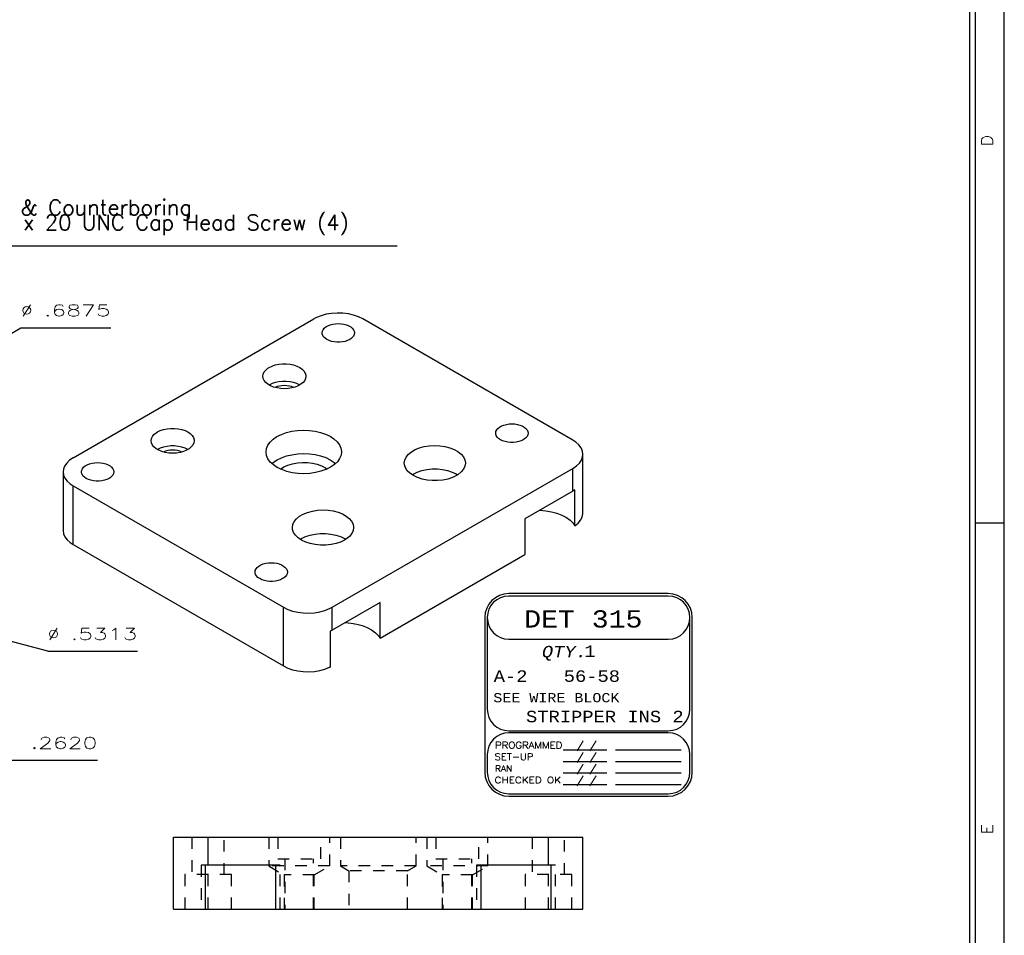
# Model space of a CAD drawing. Header units: inches. Extents: x 3 to 351, y 4 to 271.
# Tile 379 of 530: x 238.74 to 247.3, y 62.61 to 70.58. Entities that reach past the tile are written whole.
import ezdxf
from ezdxf.enums import TextEntityAlignment as Align

# ---------------------------------------------------------------- set-up
doc = ezdxf.new("R2010")
doc.units = ezdxf.units.IN
doc.header["$LTSCALE"] = 0.5
doc.header["$MEASUREMENT"] = 0
doc.linetypes.add('HIDDEN', pattern=[0.225, 0.15, -0.075])
for name, color, linetype in [('MFB', 7, 'Continuous'), ('PLOTVIEW1', 7, 'Continuous'), ('STR_1', 7, 'Continuous')]:
    doc.layers.add(name, color=color, linetype=linetype)
doc.styles.add('VERO0-Simplex', font='simplex_.ttf')
doc.styles.add('VERO10-Courier New', font='couri.ttf')
doc.styles.add('VERO2-Courier New', font='cour.ttf')
doc.styles.add('VERO3-RomanS', font='romans__.ttf')
doc.styles.add('VERO5-RomanD', font='romand__.ttf')

msp = doc.modelspace()

# ---------------------------------------------------------------- linework, layer by layer
at = {"layer": 'MFB', "color": 56, "linetype": 'Continuous'}
for p, q in [((238.2218, 68.6116), (242.0218, 68.6116)), ((237.6634, 67.2712), (238.7494, 67.8983)), ((238.7494, 67.8983), (239.5294, 67.8983)), ((238.9822, 65.0835), (237.4676, 65.4893)), ((238.9822, 65.0835), (239.7622, 65.0835)), ((238.6336, 64.1356), (239.4136, 64.1356))]:
    msp.add_line(p, q, dxfattribs=at)
at = {"layer": 'PLOTVIEW1', "color": 97, "linetype": 'Continuous'}
for p, q in [((247.0017, 55.1975), (247.0017, 89.1975)), ((247.0517, 55.1975), (247.0517, 89.1975)), ((247.3017, 55.1975), (247.3017, 89.1975)), ((247.3017, 66.1975), (247.0517, 66.1975))]:
    msp.add_line(p, q, dxfattribs=at)
at = {"layer": 'PLOTVIEW1', "color": 7, "linetype": 'Continuous'}
for p, q in [((244.3795, 65.5852), (242.992, 65.5852)), ((244.3795, 65.5642), (242.992, 65.5642)), ((242.7835, 65.3767), (242.7835, 64.0314)), ((242.8045, 65.3767), (242.8045, 64.5798)), ((244.567, 64.5798), (244.567, 65.3767)), ((244.588, 64.0314), (244.588, 65.3767)), ((242.992, 65.1892), (244.3795, 65.1892)), ((242.992, 64.3923), (244.3795, 64.3923)), ((244.3795, 64.3735), (242.992, 64.3735)), ((242.8045, 64.186), (242.8045, 64.0314)), ((243.4635, 64.227), (243.8447, 64.227)), ((243.9204, 64.227), (244.4913, 64.227)), ((244.567, 64.0314), (244.567, 64.186)), ((243.4635, 64.1257), (243.8447, 64.1257)), ((243.9204, 64.1257), (244.4913, 64.1257)), ((243.4635, 64.0245), (243.8447, 64.0245)), ((243.9204, 64.0245), (244.4913, 64.0245)), ((243.4635, 63.9233), (243.8447, 63.9233)), ((243.9204, 63.9233), (244.4913, 63.9233)), ((242.992, 63.8439), (244.3795, 63.8439)), ((242.992, 63.8229), (244.3795, 63.8229))]:
    msp.add_line(p, q, dxfattribs=at)
for centre, radius, start, end in [((242.992, 65.3767), 0.2085, 90, 180), ((242.992, 65.3767), 0.1875, 90, 180), ((242.992, 65.3767), 0.1875, 90, 270), ((244.3795, 65.3767), 0.2085, 0, 90), ((244.3795, 65.3767), 0.1875, 0, 90), ((244.3795, 65.3767), 0.1875, 270, 90), ((242.992, 64.5798), 0.1875, 180, 270), ((244.3795, 64.5798), 0.1875, 270, 0), ((242.992, 64.186), 0.1875, 90, 180), ((244.3795, 64.186), 0.1875, 0, 90), ((242.992, 64.0314), 0.2085, 180, 270), ((242.992, 64.0314), 0.1875, 180, 270), ((244.3795, 64.0314), 0.1875, 270, 0), ((244.3795, 64.0314), 0.2085, 270, 0)]:
    msp.add_arc(centre, radius, start, end, dxfattribs=at)
at = {"layer": 'STR_1', "color": 9, "linetype": 'Continuous'}
for p, q in [((241.3597, 68.0027), (241.3194, 67.9866)), ((241.404, 68.0147), (241.3597, 68.0027)), ((241.4511, 68.0224), (241.404, 68.0147)), ((241.4997, 68.0256), (241.4511, 68.0224)), ((241.5486, 68.0242), (241.4997, 68.0256)), ((241.5964, 68.0182), (241.5486, 68.0242)), ((241.6419, 68.0078), (241.5964, 68.0182)), ((241.6839, 67.9932), (241.6419, 68.0078)), ((239.2039, 66.7665), (241.297, 67.9749)), ((241.3194, 67.9866), (241.297, 67.9749)), ((241.4014, 67.9047), (241.4187, 67.9147)), ((241.4187, 67.9147), (241.4388, 67.9228)), ((241.4388, 67.9228), (241.461, 67.9288)), ((241.461, 67.9288), (241.4847, 67.9324)), ((241.4847, 67.9324), (241.5091, 67.9337)), ((241.5091, 67.9337), (241.5335, 67.9324)), ((241.5335, 67.9324), (241.5572, 67.9288)), ((241.5572, 67.9288), (241.5794, 67.9228)), ((241.5794, 67.9228), (241.5995, 67.9147)), ((241.5995, 67.9147), (241.6168, 67.9047)), ((241.7212, 67.9749), (241.6839, 67.9932)), ((243.5491, 66.9196), (241.7212, 67.9749)), ((241.3685, 67.8525), (241.3706, 67.8666)), ((241.369, 67.8454), (241.3685, 67.8525)), ((241.3733, 67.8315), (241.369, 67.8454)), ((241.3706, 67.8666), (241.3769, 67.8802)), ((241.3816, 67.8182), (241.3733, 67.8315)), ((241.3769, 67.8802), (241.3873, 67.8931)), ((241.3873, 67.8931), (241.4014, 67.9047)), ((241.6168, 67.9047), (241.6309, 67.8931)), ((241.6309, 67.8931), (241.6412, 67.8802)), ((241.6412, 67.8247), (241.6309, 67.8119)), ((241.6412, 67.8802), (241.6476, 67.8666)), ((241.6476, 67.8384), (241.6412, 67.8247)), ((241.6476, 67.8666), (241.6497, 67.8525)), ((241.6497, 67.8525), (241.6476, 67.8384)), ((241.3939, 67.8059), (241.3816, 67.8182)), ((241.4097, 67.7951), (241.3939, 67.8059)), ((241.4284, 67.786), (241.4097, 67.7951)), ((241.4497, 67.7789), (241.4284, 67.786)), ((241.4727, 67.774), (241.4497, 67.7789)), ((241.4968, 67.7716), (241.4727, 67.774)), ((241.5213, 67.7716), (241.4968, 67.7716)), ((241.5455, 67.774), (241.5213, 67.7716)), ((241.5685, 67.7789), (241.5455, 67.774)), ((241.5898, 67.786), (241.5685, 67.7789)), ((241.6085, 67.7951), (241.5898, 67.786)), ((241.6168, 67.8003), (241.6085, 67.7951)), ((241.6309, 67.8119), (241.6168, 67.8003)), ((240.9331, 67.5645), (240.9614, 67.574)), ((240.9614, 67.574), (240.9921, 67.5804)), ((240.9921, 67.5804), (241.0243, 67.5837)), ((241.0243, 67.5837), (241.057, 67.5837)), ((241.057, 67.5837), (241.0892, 67.5804)), ((241.0892, 67.5804), (241.1199, 67.574)), ((241.1199, 67.574), (241.1482, 67.5645)), ((240.8531, 67.4759), (240.856, 67.4947)), ((240.856, 67.4947), (240.8644, 67.5129)), ((240.8644, 67.5129), (240.8783, 67.53)), ((240.8783, 67.53), (240.897, 67.5454)), ((240.897, 67.5454), (240.9081, 67.5524)), ((240.9081, 67.5524), (240.9331, 67.5645)), ((241.1482, 67.5645), (241.1732, 67.5524)), ((241.1732, 67.5524), (241.1942, 67.538)), ((241.1942, 67.538), (241.2106, 67.5216)), ((241.2106, 67.5216), (241.2217, 67.5039)), ((241.2217, 67.5039), (241.2274, 67.4853)), ((241.2274, 67.4853), (241.2281, 67.4759)), ((240.856, 67.4571), (240.8531, 67.4759)), ((240.8644, 67.4388), (240.856, 67.4571)), ((240.8783, 67.4217), (240.8644, 67.4388)), ((240.897, 67.4063), (240.8783, 67.4217)), ((240.9201, 67.3929), (240.897, 67.4063)), ((240.9331, 67.4114), (240.9081, 67.3993)), ((240.9614, 67.4209), (240.9331, 67.4114)), ((240.9921, 67.4273), (240.9614, 67.4209)), ((241.0243, 67.4306), (240.9921, 67.4273)), ((241.057, 67.4306), (241.0243, 67.4306)), ((241.0892, 67.4273), (241.057, 67.4306)), ((241.1199, 67.4209), (241.0892, 67.4273)), ((241.1482, 67.4114), (241.1199, 67.4209)), ((241.1732, 67.3993), (241.1482, 67.4114)), ((241.1843, 67.4063), (241.1612, 67.3929)), ((241.203, 67.4217), (241.1843, 67.4063)), ((241.2168, 67.4388), (241.203, 67.4217)), ((241.2253, 67.4571), (241.2168, 67.4388)), ((241.2281, 67.4759), (241.2253, 67.4571)), ((240.9469, 67.3821), (240.9201, 67.3929)), ((240.9765, 67.3741), (240.9469, 67.3821)), ((240.9781, 67.3853), (240.9603, 67.3781)), ((241.0081, 67.3693), (240.9765, 67.3741)), ((240.9979, 67.3906), (240.9781, 67.3853)), ((241.0189, 67.3938), (240.9979, 67.3906)), ((241.0406, 67.3676), (241.0081, 67.3693)), ((241.0406, 67.3949), (241.0189, 67.3938)), ((241.0623, 67.3938), (241.0406, 67.3949)), ((241.0732, 67.3693), (241.0406, 67.3676)), ((241.0834, 67.3906), (241.0623, 67.3938)), ((241.1048, 67.3741), (241.0732, 67.3693)), ((241.1031, 67.3853), (241.0834, 67.3906)), ((241.121, 67.3781), (241.1031, 67.3853)), ((241.1344, 67.3821), (241.1048, 67.3741)), ((241.1612, 67.3929), (241.1344, 67.3821)), ((242.9485, 67.0512), (242.9707, 67.0572)), ((242.9707, 67.0572), (242.9943, 67.0608)), ((242.9943, 67.0608), (243.0188, 67.0621)), ((243.0188, 67.0621), (243.0432, 67.0608)), ((243.0432, 67.0608), (243.0669, 67.0572)), ((243.0669, 67.0572), (243.0891, 67.0512)), ((239.8922, 66.9516), (239.906, 66.9687)), ((239.906, 66.9687), (239.9247, 66.9841)), ((239.9247, 66.9841), (239.9358, 66.9911)), ((239.9358, 66.9911), (239.9608, 67.0032)), ((239.9608, 67.0032), (239.9891, 67.0126)), ((239.9891, 67.0126), (240.0198, 67.0191)), ((240.0198, 67.0191), (240.052, 67.0224)), ((240.052, 67.0224), (240.0847, 67.0224)), ((240.0847, 67.0224), (240.1169, 67.0191)), ((240.1169, 67.0191), (240.1476, 67.0126)), ((240.1476, 67.0126), (240.1759, 67.0032)), ((240.1759, 67.0032), (240.2009, 66.9911)), ((240.2009, 66.9911), (240.222, 66.9766)), ((240.222, 66.9766), (240.2383, 66.9603)), ((240.9755, 66.9509), (241.0143, 66.9702)), ((241.0143, 66.9702), (241.0578, 66.9858)), ((241.0578, 66.9858), (241.1049, 66.9973)), ((241.1049, 66.9973), (241.1546, 67.0044)), ((241.1546, 67.0044), (241.2056, 67.007)), ((241.2056, 67.007), (241.2567, 67.005)), ((241.2567, 67.005), (241.3066, 66.9984)), ((241.3066, 66.9984), (241.3541, 66.9874)), ((241.3541, 66.9874), (241.3981, 66.9722)), ((241.3981, 66.9722), (241.4375, 66.9533)), ((242.8781, 66.9809), (242.8803, 66.995)), ((242.8787, 66.9738), (242.8781, 66.9809)), ((242.8829, 66.9599), (242.8787, 66.9738)), ((242.8803, 66.995), (242.8866, 67.0086)), ((242.8866, 67.0086), (242.897, 67.0215)), ((242.897, 67.0215), (242.911, 67.0331)), ((242.911, 67.0331), (242.9284, 67.0431)), ((242.9284, 67.0431), (242.9485, 67.0512)), ((243.0891, 67.0512), (243.1092, 67.0431)), ((243.1092, 67.0431), (243.1265, 67.0331)), ((243.1265, 67.0331), (243.1406, 67.0215)), ((243.1406, 67.0215), (243.1509, 67.0086)), ((243.1509, 67.0086), (243.1573, 66.995)), ((243.1573, 66.995), (243.1594, 66.9809)), ((243.1594, 66.9809), (243.1573, 66.9668)), ((239.8809, 66.9145), (239.8837, 66.9333)), ((239.8837, 66.8957), (239.8809, 66.9145)), ((239.8837, 66.9333), (239.8922, 66.9516)), ((239.8922, 66.8775), (239.8837, 66.8957)), ((240.2383, 66.9603), (240.2495, 66.9425)), ((240.253, 66.8957), (240.2446, 66.8775)), ((240.2495, 66.9425), (240.2551, 66.924)), ((240.2559, 66.9145), (240.253, 66.8957)), ((240.2551, 66.924), (240.2559, 66.9145)), ((240.8963, 66.8758), (240.9158, 66.9031)), ((240.9158, 66.9031), (240.9424, 66.9284)), ((240.9424, 66.9284), (240.9755, 66.9509)), ((241.4375, 66.9533), (241.4712, 66.9311)), ((241.4712, 66.9311), (241.4986, 66.9061)), ((241.4986, 66.9061), (241.519, 66.879)), ((242.8913, 66.9466), (242.8829, 66.9599)), ((242.9036, 66.9343), (242.8913, 66.9466)), ((242.9193, 66.9235), (242.9036, 66.9343)), ((242.9381, 66.9144), (242.9193, 66.9235)), ((242.9593, 66.9073), (242.9381, 66.9144)), ((242.9824, 66.9024), (242.9593, 66.9073)), ((243.0065, 66.9), (242.9824, 66.9024)), ((243.031, 66.9), (243.0065, 66.9)), ((243.0552, 66.9024), (243.031, 66.9)), ((243.0782, 66.9073), (243.0552, 66.9024)), ((243.0994, 66.9144), (243.0782, 66.9073)), ((243.1182, 66.9235), (243.0994, 66.9144)), ((243.1265, 66.9287), (243.1182, 66.9235)), ((243.1406, 66.9403), (243.1265, 66.9287)), ((243.1509, 66.9531), (243.1406, 66.9403)), ((243.1573, 66.9668), (243.1509, 66.9531)), ((243.5752, 66.9024), (243.5491, 66.9196)), ((243.6017, 66.8787), (243.5752, 66.9024)), ((239.906, 66.8604), (239.8922, 66.8775)), ((239.9247, 66.8449), (239.906, 66.8604)), ((239.9478, 66.8316), (239.9247, 66.8449)), ((239.9608, 66.8501), (239.9358, 66.838)), ((239.9746, 66.8208), (239.9478, 66.8316)), ((239.9891, 66.8595), (239.9608, 66.8501)), ((240.0042, 66.8128), (239.9746, 66.8208)), ((240.0059, 66.8239), (239.988, 66.8167)), ((240.0198, 66.866), (239.9891, 66.8595)), ((240.0358, 66.8079), (240.0042, 66.8128)), ((240.0256, 66.8292), (240.0059, 66.8239)), ((240.052, 66.8693), (240.0198, 66.866)), ((240.0467, 66.8325), (240.0256, 66.8292)), ((240.0684, 66.8063), (240.0358, 66.8079)), ((240.0684, 66.8336), (240.0467, 66.8325)), ((240.0847, 66.8693), (240.052, 66.8693)), ((240.0901, 66.8325), (240.0684, 66.8336)), ((240.1009, 66.8079), (240.0684, 66.8063)), ((240.1169, 66.866), (240.0847, 66.8693)), ((240.1111, 66.8292), (240.0901, 66.8325)), ((240.1325, 66.8128), (240.1009, 66.8079)), ((240.1309, 66.8239), (240.1111, 66.8292)), ((240.1476, 66.8595), (240.1169, 66.866)), ((240.1487, 66.8167), (240.1309, 66.8239)), ((240.1621, 66.8208), (240.1325, 66.8128)), ((240.1759, 66.8501), (240.1476, 66.8595)), ((240.1889, 66.8316), (240.1621, 66.8208)), ((240.2009, 66.838), (240.1759, 66.8501)), ((240.212, 66.8449), (240.1889, 66.8316)), ((240.2307, 66.8604), (240.212, 66.8449)), ((240.2446, 66.8775), (240.2307, 66.8604)), ((240.8804, 66.8176), (240.8844, 66.847)), ((240.8805, 66.815), (240.8804, 66.8176)), ((240.8852, 66.7856), (240.8805, 66.815)), ((240.8844, 66.847), (240.8963, 66.8758)), ((241.1063, 66.7935), (241.1561, 66.8004)), ((241.1561, 66.8004), (241.2071, 66.8029)), ((241.2071, 66.8029), (241.2582, 66.8007)), ((241.2582, 66.8007), (241.308, 66.794)), ((241.519, 66.879), (241.5317, 66.8504)), ((241.5317, 66.8504), (241.5366, 66.821)), ((241.5367, 66.8176), (241.5327, 66.7881)), ((241.5366, 66.821), (241.5367, 66.8176)), ((242.099, 66.7728), (242.1184, 66.7969)), ((242.1184, 66.7969), (242.1447, 66.8187)), ((242.1447, 66.8187), (242.1771, 66.8376)), ((242.1771, 66.8376), (242.2147, 66.853)), ((242.2147, 66.853), (242.2563, 66.8644)), ((242.2563, 66.8644), (242.3007, 66.8714)), ((242.3007, 66.8714), (242.3465, 66.874)), ((242.3465, 66.874), (242.3925, 66.8719)), ((242.3925, 66.8719), (242.4371, 66.8652)), ((242.4371, 66.8652), (242.479, 66.8543)), ((242.479, 66.8543), (242.517, 66.8393)), ((242.517, 66.8393), (242.55, 66.8207)), ((242.55, 66.8207), (242.5769, 66.7991)), ((242.5769, 66.7991), (242.597, 66.7752)), ((243.6211, 66.8527), (243.6017, 66.8787)), ((243.633, 66.8253), (243.6211, 66.8527)), ((243.637, 66.7972), (243.633, 66.8253)), ((243.6344, 66.7744), (243.637, 66.7972)), ((243.637, 66.2868), (243.637, 66.7972)), ((239.1471, 66.7208), (239.129, 66.6945)), ((239.1723, 66.745), (239.1471, 66.7208)), ((239.2039, 66.7665), (239.1723, 66.745)), ((239.3257, 66.7063), (239.3457, 66.7144)), ((239.3457, 66.7144), (239.368, 66.7204)), ((239.368, 66.7204), (239.3916, 66.724)), ((239.3916, 66.724), (239.4161, 66.7253)), ((239.4161, 66.7253), (239.4405, 66.724)), ((239.4405, 66.724), (239.4642, 66.7204)), ((239.4642, 66.7204), (239.4864, 66.7144)), ((239.4864, 66.7144), (239.5064, 66.7063)), ((240.8977, 66.7569), (240.8852, 66.7856)), ((240.9178, 66.7298), (240.8977, 66.7569)), ((240.945, 66.7047), (240.9178, 66.7298)), ((240.9321, 66.7155), (240.963, 66.7391)), ((240.963, 66.7391), (240.9766, 66.7474)), ((240.9766, 66.7474), (241.0155, 66.7666)), ((241.0155, 66.7666), (241.0591, 66.7821)), ((241.0591, 66.7821), (241.1063, 66.7935)), ((241.0714, 66.7031), (241.1108, 66.7149)), ((241.1108, 66.7149), (241.1531, 66.7227)), ((241.1531, 66.7227), (241.1972, 66.726)), ((241.1972, 66.726), (241.2416, 66.725)), ((241.2416, 66.725), (241.285, 66.7194)), ((241.285, 66.7194), (241.3261, 66.7096)), ((241.308, 66.794), (241.3554, 66.7828)), ((241.3554, 66.7828), (241.3993, 66.7676)), ((241.3993, 66.7676), (241.4385, 66.7486)), ((241.4385, 66.7486), (241.4721, 66.7263)), ((241.4721, 66.7263), (241.485, 66.7155)), ((241.5013, 66.732), (241.4747, 66.7068)), ((241.5208, 66.7594), (241.5013, 66.732)), ((241.5327, 66.7881), (241.5208, 66.7594)), ((242.0832, 66.7206), (242.0871, 66.7471)), ((242.0845, 66.7054), (242.0832, 66.7206)), ((242.0871, 66.7471), (242.099, 66.7728)), ((242.597, 66.7752), (242.6096, 66.7496)), ((242.6096, 66.7496), (242.6144, 66.7232)), ((242.6144, 66.7206), (242.6104, 66.6941)), ((242.6144, 66.7232), (242.6144, 66.7206)), ((243.5808, 66.6962), (243.606, 66.7205)), ((243.606, 66.7205), (243.624, 66.7467)), ((243.624, 66.7467), (243.6344, 66.7744)), ((239.1187, 66.6669), (239.1161, 66.6441)), ((239.1161, 66.6441), (239.1161, 66.1338)), ((239.1161, 66.6441), (239.1201, 66.6159)), ((239.129, 66.6945), (239.1187, 66.6669)), ((239.2754, 66.6441), (239.2776, 66.6582)), ((239.276, 66.637), (239.2754, 66.6441)), ((239.2802, 66.6231), (239.276, 66.637)), ((239.2776, 66.6582), (239.2839, 66.6718)), ((239.2839, 66.6718), (239.2943, 66.6847)), ((239.2943, 66.6847), (239.3083, 66.6963)), ((239.3083, 66.6963), (239.3257, 66.7063)), ((239.5064, 66.7063), (239.5238, 66.6963)), ((239.5238, 66.6963), (239.5378, 66.6847)), ((239.5378, 66.6847), (239.5482, 66.6718)), ((239.5482, 66.6718), (239.5545, 66.6582)), ((239.5545, 66.63), (239.5482, 66.6163)), ((239.5545, 66.6582), (239.5567, 66.6441)), ((239.5567, 66.6441), (239.5545, 66.63)), ((240.9786, 66.6824), (240.945, 66.7047)), ((241.0179, 66.6634), (240.9786, 66.6824)), ((241.0061, 66.6685), (241.0361, 66.6874)), ((241.0617, 66.6482), (241.0179, 66.6634)), ((241.0361, 66.6874), (241.0714, 66.7031)), ((241.1091, 66.637), (241.0617, 66.6482)), ((241.159, 66.6303), (241.1091, 66.637)), ((241.21, 66.6281), (241.159, 66.6303)), ((241.2611, 66.6306), (241.21, 66.6281)), ((241.3108, 66.6376), (241.2611, 66.6306)), ((241.3581, 66.6489), (241.3108, 66.6376)), ((241.3261, 66.7096), (241.3636, 66.6959)), ((241.4017, 66.6644), (241.3581, 66.6489)), ((241.3636, 66.6959), (241.3964, 66.6785)), ((241.3964, 66.6785), (241.411, 66.6685)), ((241.4406, 66.6836), (241.4017, 66.6644)), ((241.4416, 66.6842), (241.4406, 66.6836)), ((241.4747, 66.7068), (241.4416, 66.6842)), ((241.4561, 65.4663), (243.5491, 66.6747)), ((242.093, 66.6793), (242.0845, 66.7054)), ((242.1092, 66.6544), (242.093, 66.6793)), ((242.1326, 66.6315), (242.1092, 66.6544)), ((242.1625, 66.6113), (242.1326, 66.6315)), ((242.161, 66.6249), (242.1962, 66.642)), ((242.1962, 66.642), (242.2361, 66.6554)), ((242.2361, 66.6554), (242.2793, 66.6645)), ((242.2793, 66.6645), (242.3246, 66.6692)), ((242.3246, 66.6692), (242.3707, 66.6693)), ((242.3707, 66.6693), (242.4161, 66.6648)), ((242.4161, 66.6648), (242.4595, 66.6559)), ((242.4595, 66.6559), (242.4995, 66.6428)), ((242.4995, 66.6428), (242.535, 66.6258)), ((242.535, 66.6258), (242.547, 66.6185)), ((242.5792, 66.6443), (242.5529, 66.6225)), ((242.5986, 66.6684), (242.5792, 66.6443)), ((242.6104, 66.6941), (242.5986, 66.6684)), ((243.5491, 66.6747), (243.5808, 66.6962)), ((239.1201, 66.6159), (239.1319, 66.5885)), ((239.1319, 66.5885), (239.1514, 66.5625)), ((239.1514, 66.5625), (239.1778, 66.5388)), ((239.2886, 66.6098), (239.2802, 66.6231)), ((239.3009, 66.5975), (239.2886, 66.6098)), ((239.3166, 66.5867), (239.3009, 66.5975)), ((239.3354, 66.5776), (239.3166, 66.5867)), ((239.3566, 66.5705), (239.3354, 66.5776)), ((239.3797, 66.5656), (239.3566, 66.5705)), ((239.4038, 66.5632), (239.3797, 66.5656)), ((239.4283, 66.5632), (239.4038, 66.5632)), ((239.4525, 66.5656), (239.4283, 66.5632)), ((239.4755, 66.5705), (239.4525, 66.5656)), ((239.4967, 66.5776), (239.4755, 66.5705)), ((239.5155, 66.5867), (239.4967, 66.5776)), ((239.5238, 66.5919), (239.5155, 66.5867)), ((239.5378, 66.6035), (239.5238, 66.5919)), ((239.5482, 66.6163), (239.5378, 66.6035)), ((242.1505, 66.6185), (242.161, 66.6249)), ((242.1981, 66.5943), (242.1625, 66.6113)), ((242.2381, 66.5812), (242.1981, 66.5943)), ((242.2815, 66.5723), (242.2381, 66.5812)), ((242.3269, 66.5678), (242.2815, 66.5723)), ((242.3729, 66.5679), (242.3269, 66.5678)), ((242.4182, 66.5726), (242.3729, 66.5679)), ((242.4615, 66.5817), (242.4182, 66.5726)), ((242.5013, 66.5951), (242.4615, 66.5817)), ((242.5366, 66.6122), (242.5013, 66.5951)), ((242.5529, 66.6225), (242.5366, 66.6122)), ((239.1778, 66.5388), (239.2039, 66.5216)), ((239.2039, 66.5216), (241.0318, 65.4663)), ((243.5491, 66.4763), (243.1324, 66.2357)), ((243.5659, 66.4868), (243.5491, 66.4763)), ((243.5659, 66.1749), (243.5659, 66.4868)), ((241.2048, 66.2763), (241.2424, 66.2917)), ((241.2424, 66.2917), (241.284, 66.303)), ((241.284, 66.303), (241.3284, 66.3101)), ((241.3284, 66.3101), (241.3743, 66.3126)), ((241.3743, 66.3126), (241.4202, 66.3105)), ((241.4202, 66.3105), (241.4648, 66.3039)), ((241.4648, 66.3039), (241.5067, 66.2929)), ((241.5067, 66.2929), (241.5448, 66.2779)), ((243.2617, 66.3104), (243.3136, 66.3061)), ((243.3136, 66.3061), (243.3638, 66.2974)), ((243.3638, 66.2974), (243.4111, 66.2844)), ((243.4111, 66.2844), (243.4544, 66.2673)), ((243.6366, 66.2783), (243.637, 66.2868)), ((241.1149, 66.1858), (241.1267, 66.2115)), ((241.1267, 66.2115), (241.1461, 66.2356)), ((241.1461, 66.2356), (241.1724, 66.2574)), ((241.1724, 66.2574), (241.2048, 66.2763)), ((241.5448, 66.2779), (241.5777, 66.2594)), ((241.5777, 66.2594), (241.6047, 66.2378)), ((241.6047, 66.2378), (241.6247, 66.2139)), ((241.6247, 66.2139), (241.6373, 66.1883)), ((243.1324, 66.2357), (243.1324, 65.9238)), ((243.4544, 66.2673), (243.4927, 66.2467)), ((243.4927, 66.2467), (243.5251, 66.2229)), ((243.5251, 66.2229), (243.551, 66.1966)), ((243.5659, 66.1749), (243.5944, 66.1979)), ((243.5944, 66.1979), (243.616, 66.2233)), ((243.616, 66.2233), (243.6302, 66.2503)), ((243.6302, 66.2503), (243.6366, 66.2783)), ((239.1161, 66.1338), (239.1201, 66.1056)), ((241.1109, 66.1593), (241.1149, 66.1858)), ((241.1122, 66.1441), (241.1109, 66.1593)), ((241.1207, 66.1179), (241.1122, 66.1441)), ((241.1369, 66.093), (241.1207, 66.1179)), ((241.6381, 66.1328), (241.6263, 66.1071)), ((241.6373, 66.1883), (241.6421, 66.1619)), ((241.6421, 66.1593), (241.6381, 66.1328)), ((241.6421, 66.1619), (241.6421, 66.1593)), ((243.551, 66.1966), (243.5659, 66.1749)), ((239.1201, 66.1056), (239.1319, 66.0782)), ((239.1319, 66.0782), (239.1514, 66.0522)), ((239.1514, 66.0522), (239.1778, 66.0285)), ((239.1778, 66.0285), (239.2039, 66.0113)), ((241.1604, 66.0701), (241.1369, 66.093)), ((241.1903, 66.0499), (241.1604, 66.0701)), ((241.1783, 66.0572), (241.1887, 66.0636)), ((241.1887, 66.0636), (241.224, 66.0807)), ((241.2258, 66.033), (241.1903, 66.0499)), ((241.224, 66.0807), (241.2638, 66.094)), ((241.2658, 66.0199), (241.2258, 66.033)), ((241.2638, 66.094), (241.307, 66.1032)), ((241.307, 66.1032), (241.3524, 66.1079)), ((241.3524, 66.1079), (241.3984, 66.108)), ((241.3984, 66.108), (241.4438, 66.1035)), ((241.4438, 66.1035), (241.4872, 66.0946)), ((241.4872, 66.0946), (241.5272, 66.0814)), ((241.5291, 66.0337), (241.4892, 66.0204)), ((241.5272, 66.0814), (241.5628, 66.0645)), ((241.5643, 66.0508), (241.5291, 66.0337)), ((241.5628, 66.0645), (241.5748, 66.0572)), ((241.5806, 66.0611), (241.5643, 66.0508)), ((241.6069, 66.083), (241.5806, 66.0611)), ((241.6263, 66.1071), (241.6069, 66.083)), ((239.2039, 66.0113), (241.0318, 64.956)), ((241.3092, 66.0109), (241.2658, 66.0199)), ((241.3546, 66.0064), (241.3092, 66.0109)), ((241.4006, 66.0066), (241.3546, 66.0064)), ((241.446, 66.0113), (241.4006, 66.0066)), ((241.4892, 66.0204), (241.446, 66.0113)), ((241.8728, 65.1966), (243.1324, 65.9238)), ((240.7851, 65.7725), (240.7872, 65.7866)), ((240.7856, 65.7654), (240.7851, 65.7725)), ((240.7872, 65.7866), (240.7936, 65.8002)), ((240.7936, 65.8002), (240.8039, 65.8131)), ((240.8039, 65.8131), (240.818, 65.8246)), ((240.818, 65.8246), (240.8353, 65.8347)), ((240.8353, 65.8347), (240.8554, 65.8428)), ((240.8554, 65.8428), (240.8776, 65.8488)), ((240.8776, 65.8488), (240.9013, 65.8524)), ((240.9013, 65.8524), (240.9257, 65.8537)), ((240.9257, 65.8537), (240.9501, 65.8524)), ((240.9501, 65.8524), (240.9738, 65.8488)), ((240.9738, 65.8488), (240.996, 65.8428)), ((240.996, 65.8428), (241.0161, 65.8347)), ((241.0161, 65.8347), (241.0335, 65.8246)), ((241.0335, 65.8246), (241.0475, 65.8131)), ((241.0475, 65.8131), (241.0579, 65.8002)), ((241.0579, 65.8002), (241.0642, 65.7866)), ((241.0642, 65.7866), (241.0664, 65.7725)), ((241.0664, 65.7725), (241.0642, 65.7584)), ((240.7899, 65.7514), (240.7856, 65.7654)), ((240.7983, 65.7382), (240.7899, 65.7514)), ((240.8105, 65.7259), (240.7983, 65.7382)), ((240.8263, 65.7151), (240.8105, 65.7259)), ((240.8451, 65.706), (240.8263, 65.7151)), ((240.8663, 65.6989), (240.8451, 65.706)), ((240.8893, 65.694), (240.8663, 65.6989)), ((240.9135, 65.6916), (240.8893, 65.694)), ((240.938, 65.6916), (240.9135, 65.6916)), ((240.9621, 65.694), (240.938, 65.6916)), ((240.9852, 65.6989), (240.9621, 65.694)), ((241.0064, 65.706), (240.9852, 65.6989)), ((241.0252, 65.7151), (241.0064, 65.706)), ((241.0335, 65.7203), (241.0252, 65.7151)), ((241.0475, 65.7319), (241.0335, 65.7203)), ((241.0579, 65.7447), (241.0475, 65.7319)), ((241.0642, 65.7584), (241.0579, 65.7447)), ((241.0318, 65.4663), (241.0691, 65.448)), ((241.0691, 65.448), (241.1111, 65.4335)), ((241.1111, 65.4335), (241.1566, 65.423)), ((241.302, 65.4188), (241.3491, 65.4265)), ((241.3491, 65.4265), (241.3933, 65.4386)), ((241.3933, 65.4386), (241.4337, 65.4546)), ((241.4337, 65.4546), (241.4561, 65.4663)), ((241.8728, 65.5085), (241.4561, 65.2679)), ((241.8728, 65.1966), (241.8728, 65.5085)), ((241.1566, 65.423), (241.2044, 65.4171)), ((241.2044, 65.4171), (241.2533, 65.4156)), ((241.2533, 65.4156), (241.302, 65.4188)), ((241.4561, 65.2679), (241.4378, 65.2581)), ((241.4378, 65.2581), (241.4378, 64.9462)), ((241.5682, 65.3326), (241.6201, 65.3284)), ((241.6201, 65.3284), (241.6703, 65.3197)), ((241.6703, 65.3197), (241.7176, 65.3066)), ((241.7176, 65.3066), (241.7609, 65.2896)), ((241.7609, 65.2896), (241.7992, 65.2689)), ((241.7992, 65.2689), (241.8316, 65.2452)), ((241.8316, 65.2452), (241.8574, 65.2189)), ((241.8574, 65.2189), (241.8728, 65.1966)), ((241.0318, 64.956), (241.0691, 64.9377)), ((241.0691, 64.9377), (241.1111, 64.9231)), ((241.1111, 64.9231), (241.1566, 64.9127)), ((241.1566, 64.9127), (241.2044, 64.9067)), ((241.302, 64.9085), (241.3491, 64.9162)), ((241.3491, 64.9162), (241.3933, 64.9282)), ((241.3933, 64.9282), (241.4337, 64.9443)), ((241.4337, 64.9443), (241.4378, 64.9462)), ((241.2044, 64.9067), (241.2533, 64.9053)), ((241.2533, 64.9053), (241.302, 64.9085)), ((240.077, 62.8406), (240.077, 63.4656)), ((240.077, 63.4656), (240.377, 63.4656)), ((240.377, 63.4656), (243.337, 63.4656)), ((243.337, 63.4656), (243.637, 63.4656)), ((243.637, 62.8406), (243.637, 63.4656)), ((240.3521, 63.2226), (240.3521, 62.8406)), ((240.377, 63.2226), (240.3521, 63.2226)), ((240.9663, 63.2226), (240.377, 63.2226)), ((240.9663, 62.8406), (240.9663, 63.2226)), ((242.7476, 63.2226), (242.7476, 62.8406)), ((243.337, 63.2226), (242.7476, 63.2226)), ((243.3618, 63.2226), (243.337, 63.2226)), ((243.3618, 62.8406), (243.3618, 63.2226)), ((240.077, 62.8406), (240.3521, 62.8406)), ((240.3521, 62.8406), (240.9663, 62.8406)), ((240.9663, 62.8406), (242.7476, 62.8406)), ((242.7476, 62.8406), (243.3618, 62.8406)), ((243.3618, 62.8406), (243.637, 62.8406))]:
    msp.add_line(p, q, dxfattribs=at)
at = {"layer": 'STR_1', "color": 96, "linetype": 'Continuous'}
for p, q in [((243.5491, 66.4763), (243.5491, 66.6747)), ((239.2039, 66.0113), (239.2039, 66.5216)), ((241.0318, 64.956), (241.0318, 65.4663)), ((241.4561, 65.2679), (241.4561, 65.4663)), ((240.377, 63.2226), (240.377, 63.4656)), ((243.337, 63.2226), (243.337, 63.4656))]:
    msp.add_line(p, q, dxfattribs=at)
at = {"layer": 'STR_1', "color": 254, "linetype": 'HIDDEN'}
for p, q in [((240.2363, 63.4656), (240.2363, 63.1406)), ((240.5176, 63.1406), (240.5176, 63.4656)), ((240.9038, 63.4656), (240.9038, 63.2156)), ((240.982, 63.4656), (240.982, 63.2781)), ((241.357, 63.2781), (241.357, 63.4656)), ((241.4351, 63.2156), (241.4351, 63.4656)), ((241.5288, 63.4656), (241.5288, 63.2156)), ((242.1851, 63.2156), (242.1851, 63.4656)), ((242.2788, 63.4656), (242.2788, 63.2156)), ((242.357, 63.4656), (242.357, 63.2781)), ((242.732, 63.2781), (242.732, 63.4656)), ((242.8101, 63.2156), (242.8101, 63.4656)), ((243.1963, 63.4656), (243.1963, 63.1406)), ((243.4776, 63.1406), (243.4776, 63.4656)), ((240.3157, 63.2226), (240.3157, 62.8406)), ((240.3521, 63.2226), (240.3157, 63.2226)), ((240.377, 62.8406), (240.377, 63.2226)), ((241.4351, 63.2156), (240.9038, 63.2156)), ((240.9038, 63.2156), (241.0385, 63.1379)), ((241.0032, 63.2226), (240.9663, 63.2226)), ((240.982, 63.2781), (241.357, 63.2781)), ((241.0032, 62.8406), (241.0032, 63.2226)), ((241.0445, 63.2781), (241.0445, 62.8406)), ((241.2945, 62.8406), (241.2945, 63.2781)), ((241.3005, 63.1379), (241.4351, 63.2156)), ((242.1851, 63.2156), (241.5288, 63.2156)), ((241.5288, 63.2156), (241.602, 63.1734)), ((242.112, 63.1734), (242.1851, 63.2156)), ((242.8101, 63.2156), (242.2788, 63.2156)), ((242.2788, 63.2156), (242.4135, 63.1379)), ((242.357, 63.2781), (242.732, 63.2781)), ((242.4195, 63.2781), (242.4195, 62.8406)), ((242.6695, 62.8406), (242.6695, 63.2781)), ((242.6755, 63.1379), (242.8101, 63.2156)), ((242.7107, 63.2226), (242.7107, 62.8406)), ((242.7476, 63.2226), (242.7107, 63.2226)), ((243.337, 62.8406), (243.337, 63.2226)), ((243.3982, 63.2226), (243.3618, 63.2226)), ((243.3982, 62.8406), (243.3982, 63.2226)), ((240.5801, 63.1406), (240.1738, 63.1406)), ((240.1738, 63.1406), (240.1738, 62.8406)), ((240.5801, 62.8406), (240.5801, 63.1406)), ((241.3005, 63.1379), (241.0385, 63.1379)), ((241.0385, 63.1379), (241.0385, 62.8406)), ((241.3005, 62.8406), (241.3005, 63.1379)), ((242.112, 63.1734), (241.602, 63.1734)), ((241.602, 63.1734), (241.602, 62.8406)), ((242.112, 62.8406), (242.112, 63.1734)), ((242.6755, 63.1379), (242.4135, 63.1379)), ((242.4135, 63.1379), (242.4135, 62.8406)), ((242.6755, 62.8406), (242.6755, 63.1379)), ((243.5401, 63.1406), (243.1338, 63.1406)), ((243.1338, 63.1406), (243.1338, 62.8406)), ((243.5401, 62.8406), (243.5401, 63.1406))]:
    msp.add_line(p, q, dxfattribs=at)

# ---------------------------------------------------------------- texts
at = {"layer": 'MFB', "color": 7, "linetype": 'Continuous', "style": 'VERO0-Simplex'}
for s, width, p, p2 in [('%%c', 1.123247, (238.7494, 67.9983), (238.8494, 67.9983)), ('.6875', 1.376302, (238.9494, 67.9983), (239.5294, 67.9983)), ('%%c', 1.123247, (238.9822, 65.1835), (239.0822, 65.1835)), ('.5313', 1.440535, (239.1822, 65.1835), (239.7622, 65.1835)), ('.2620', 1.376302, (238.8336, 64.2356), (239.4136, 64.2356))]:
    msp.add_text(s, height=0.1, dxfattribs=dict(at, width=width)).set_placement(p, p2, align=Align.FIT)
at = {"layer": 'MFB', "color": 7, "linetype": 'Continuous', "insert": (238.3218, 69.0116), "char_height": 0.13375, "attachment_point": 1, "line_spacing_factor": 0.5875, "style": 'VERO0-Simplex'}
msp.add_mtext('Drill & Counterboring\\P1/4 x 20 UNC Cap Head Screw (4)', dxfattribs=at)
at = {"layer": 'PLOTVIEW1', "color": 56, "linetype": 'Continuous', "style": 'VERO5-RomanD'}
for s, width, p, p2 in [('D', 1.001727, (247.202, 69.4755), (247.202, 69.5744)), ('E', 1.001635, (247.202, 63.4897), (247.202, 63.5793))]:
    msp.add_text(s, height=0.1, rotation=90, dxfattribs=dict(at, width=width)).set_placement(p, p2, align=Align.FIT)
at = {"layer": 'PLOTVIEW1', "color": 7, "linetype": 'Continuous'}
for s, height, style, width, p, p2 in [('DET 315', 0.15, 'VERO2-Courier New', 0.932229, (243.126, 65.2899), (244.1542, 65.2899)), ('QTY.', 0.1, 'VERO10-Courier New', 0.932229, (243.2798, 65.0301), (243.6715, 65.0301)), ('1', 0.1, 'VERO2-Courier New', 0.932229, (243.6474, 65.0349), (243.7453, 65.0349)), ('A-2', 0.1, 'VERO2-Courier New', 0.932229, (242.8607, 64.8173), (243.1544, 64.8173)), ('56-58', 0.1, 'VERO2-Courier New', 0.932229, (243.47, 64.8173), (243.9596, 64.8173)), ('SEE WIRE BLOCK', 0.08, 'VERO2-Courier New', 0.932229, (242.8573, 64.6398), (243.9541, 64.6398)), ('STRIPPER INS 2', 0.1, 'VERO2-Courier New', 0.932229, (243.1419, 64.4657), (244.5128, 64.4657)), ('PROGRAMMED', 0.05748, 'VERO3-RomanS', 0.998853, (242.872, 64.2378), (243.4577, 64.2378)), ('/ /', 0.05632, 'VERO3-RomanS', 0.998835, (243.581, 64.2364), (243.7568, 64.2364)), ('SET-UP', 0.05651, 'VERO3-RomanS', 0.999446, (242.8691, 64.1373), (243.2062, 64.1373)), ('/ /', 0.05632, 'VERO3-RomanS', 0.998835, (243.581, 64.1352), (243.7568, 64.1352)), ('RAN', 0.05162, 'VERO3-RomanS', 0.998942, (242.8719, 64.038), (243.0234, 64.038)), ('/ /', 0.05632, 'VERO3-RomanS', 0.998835, (243.581, 64.034), (243.7568, 64.034)), ('CHECKED OK', 0.05484, 'VERO3-RomanS', 0.99943, (242.8691, 63.936), (243.4463, 63.936)), ('/ /', 0.05632, 'VERO3-RomanS', 0.998835, (243.581, 63.9328), (243.7568, 63.9328))]:
    msp.add_text(s, height=height, dxfattribs=dict(at, style=style, width=width)).set_placement(p, p2, align=Align.FIT)

doc.saveas('drawing.dxf')
